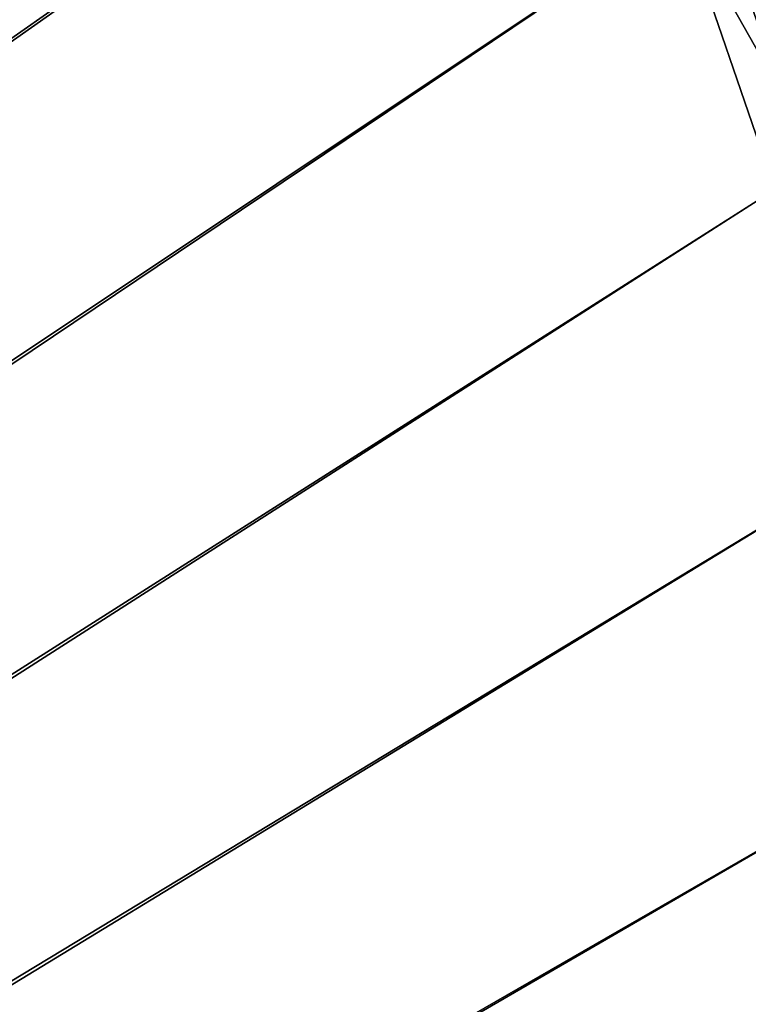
# Model space of a CAD drawing. Header units: metres. Extents: x 0 to 1400, y -1400 to 0.
# Tile 261 of 338: x 1182 to 1213, y -422 to -381. Entities that reach past the tile are written whole.
import ezdxf

# ---------------------------------------------------------------- set-up
doc = ezdxf.new("R2010")
doc.units = ezdxf.units.M

msp = doc.modelspace()

# ---------------------------------------------------------------- linework, layer by layer
at = {"layer": 'None'}
for points in [[(759.270203, -676.616821, -500.477753), (1184.196899, -321.140778, -500.477753), (1177.919434, -310.671997, -500.477753)], [(1177.915405, -310.674469, -503.477753), (1184.194092, -321.143036, -503.477753), (762.366577, -676.864197, -503.477753)], [(1190.089233, -331.830353, -500.477753), (1184.196899, -321.140778, -500.477753), (759.270203, -676.616821, -500.477753)], [(1184.194092, -321.143036, -503.477753), (1190.089966, -331.832489, -503.477753), (762.366577, -676.864197, -503.477753)], [(1195.596069, -342.724152, -500.477753), (1190.089233, -331.830353, -500.477753), (759.270203, -676.616821, -500.477753)], [(762.366577, -676.864197, -503.477753), (1190.089966, -331.832489, -503.477753), (1195.600342, -342.725983, -503.477753)], [(759.270203, -676.616821, -500.477753), (1200.717407, -353.805603, -500.477753), (1195.596069, -342.724152, -500.477753)], [(1195.600342, -342.725983, -503.477753), (1200.7229, -353.80661, -503.477753), (762.366577, -676.864197, -503.477753)], [(1205.453003, -365.058044, -500.477753), (1200.717407, -353.805603, -500.477753), (759.270203, -676.616821, -500.477753)], [(1200.7229, -353.80661, -503.477753), (1205.455811, -365.057617, -503.477753), (762.366577, -676.864197, -503.477753)], [(1209.802612, -376.464935, -500.477753), (1205.453003, -365.058044, -500.477753), (759.270203, -676.616821, -500.477753)], [(762.366577, -676.864197, -503.477753), (1205.455811, -365.057617, -503.477753), (1209.801758, -376.46347, -503.477753)], [(1213.434814, -371.253998, -503.113525), (1215.852783, -383.280121, -503.315887), (1211.802734, -371.864105, -503.315826)], [(1217.187866, -383.104431, -500.143524), (1213.126587, -371.629822, -500.143341), (1211.622803, -372.191101, -500.329376)], [(1215.852783, -383.280121, -503.315887), (1209.801758, -376.46347, -503.477753), (1211.802734, -371.864105, -503.315826)], [(1215.667114, -383.616028, -500.329407), (1211.622803, -372.191101, -500.329376), (1210.115112, -372.753815, -500.44104)], [(1217.187866, -383.104431, -500.143524), (1211.622803, -372.191101, -500.329376), (1215.667114, -383.616028, -500.329407)], [(1214.142456, -384.128967, -500.44104), (1210.115112, -372.753815, -500.44104), (1209.802612, -376.464935, -500.477753)], [(1215.667114, -383.616028, -500.329407), (1210.115112, -372.753815, -500.44104), (1214.142456, -384.128967, -500.44104)], [(759.270203, -676.616821, -500.477753), (1213.767578, -388.010193, -500.477753), (1209.802612, -376.464935, -500.477753)], [(1209.801758, -376.46347, -503.477753), (1213.765259, -388.009064, -503.477753), (762.366577, -676.864197, -503.477753)], [(1213.765259, -388.009064, -503.477753), (1209.801758, -376.46347, -503.477753), (1215.852783, -383.280121, -503.315887)], [(1213.767578, -388.010193, -500.477753), (1214.142456, -384.128967, -500.44104), (1209.802612, -376.464935, -500.477753)], [(1217.352539, -399.679108, -500.477753), (1213.767578, -388.010193, -500.477753), (759.270203, -676.616821, -500.477753)], [(1213.765259, -388.009064, -503.477753), (1217.35083, -399.679199, -503.477753), (762.366577, -676.864197, -503.477753)], [(1220.56311, -411.457306, -500.477753), (1217.352539, -399.679108, -500.477753), (759.270203, -676.616821, -500.477753)], [(762.366577, -676.864197, -503.477753), (1217.35083, -399.679199, -503.477753), (1220.562744, -411.458832, -503.477753)], [(759.270203, -676.616821, -500.477753), (1223.404785, -423.330414, -500.477753), (1220.56311, -411.457306, -500.477753)], [(1220.562744, -411.458832, -503.477753), (1223.40564, -423.332764, -503.477753), (762.366577, -676.864197, -503.477753)]]:
    msp.add_3dface(points, dxfattribs=at)

doc.saveas('drawing.dxf')
